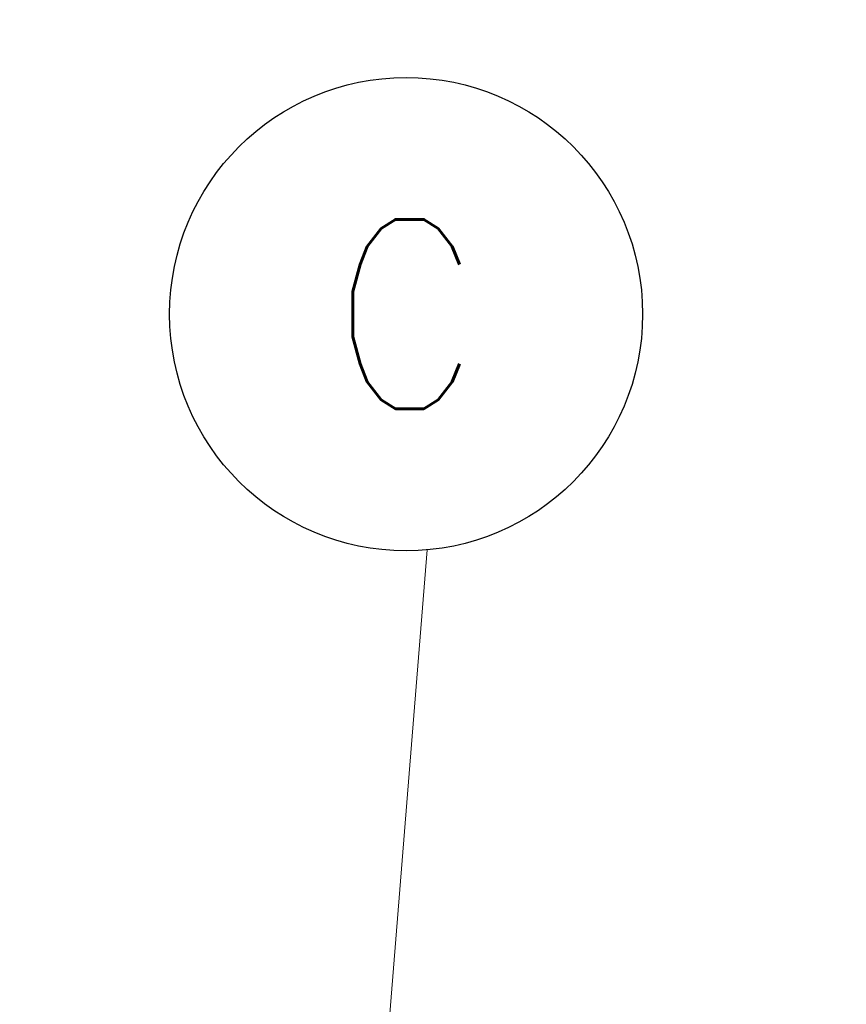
# Model space of a CAD drawing. Extents: x 1 to 669, y 0 to 417.
# Tile 264 of 297: x 529 to 543, y 265 to 282. Entities that reach past the tile are written whole.
import ezdxf
from ezdxf.enums import TextEntityAlignment as Align

# ---------------------------------------------------------------- set-up
doc = ezdxf.new("R2010")
doc.units = 0
doc.header["$LTSCALE"] = 12
doc.header["$MEASUREMENT"] = 0
doc.layers.add('D', color=2, linetype='CONTINUOUS')
doc.layers.add('Leader', color=41, linetype='CONTINUOUS', lineweight=13)
doc.styles.get("Standard").update_dxf_attribs({"font": 'SIMPLEX.SHX', "width": 0.875})
doc.dimstyles.new('STANDARD$0', dxfattribs={"dimscale": 32, "dimtxt": 0.09375, "dimasz": 0.0625, "dimexe": 0.03125, "dimexo": 0.03125, "dimgap": 0.03125, "dimtad": 1, "dimtih": 1, "dimtoh": 1, "dimdec": 4, "dimzin": 12, "dimdsep": 46, "dimlunit": 5, "dimtxsty": 'Standard', "dimcen": -0.03125, "dimclrd": 256, "dimclre": 256, "dimclrt": 256, "dimadec": 0, "dimazin": 0, "dimtfac": 0.875, "dimtdec": 4, "dimtofl": 0, "dimtmove": 0, "dimatfit": 3, "dimfxl": 1, "dimtolj": 1, "dimtzin": 12, "dimlwd": 13, "dimlwe": 13, "dimarcsym": 0})

# ---------------------------------------------------------------- blocks, each defined once
blk = doc.blocks.new('*D69')
at = {"layer": 'D', "lineweight": 13, "transparency": 16777216}
for p, q in [((513.766, 249.683), (513.766, 296.323)), ((550.271, 280.342), (550.271, 296.323)), ((548.271, 295.323), (515.766, 295.323))]:
    blk.add_line(p, q, dxfattribs=at)
at = {"layer": 'D', "transparency": 16777216}
for points in [[(515.766, 295.656), (515.766, 294.989), (513.766, 295.323)], [(548.271, 295.656), (548.271, 294.989), (550.271, 295.323)]]:
    blk.add_solid(points, dxfattribs=at)
at = {"layer": 'D', "transparency": 16777216, "insert": (531.22, 299.885), "char_height": 3, "attachment_point": 5}
blk.add_mtext('\\A1;36{\\H0.875x;\\S1/2;}{}{\\C2;%%p1/2}', dxfattribs=at)

msp = doc.modelspace()

# ---------------------------------------------------------------- linework, layer by layer
at = {"layer": 'D'}
msp.add_circle((535.41332, 276.61395), 4.0625, dxfattribs=at)
at = {"layer": 'Leader'}
msp.add_line((533.79744, 248.08826), (535.77577, 272.56765), dxfattribs=at)

# ---------------------------------------------------------------- texts
at = {"layer": 'D', "width": 0.875}
msp.add_text('C', height=3.25, dxfattribs=at).set_placement((535.41332, 276.61395), align=Align.MIDDLE)

# ---------------------------------------------------------------- dimensions: what is measured, and where the dimension line sits
at = {"layer": 'D'}
dim = msp.add_linear_dim(base=(513.76619, 295.32258), p1=(550.27125, 279.34178), p2=(513.76619, 248.68326), text='<>{}{\\C2;%%p1/2}', dimstyle='STANDARD$0', override={"dimdec": 1, "dimtp": 0.5, "dimtm": 0.5, "dimarcsym": 1}, dxfattribs=at)
dim.commit()
dim.dimension.update_dxf_attribs({"geometry": '*D69', "text_midpoint": (531.21977, 295.32258), "dimtype": 160})

doc.saveas('drawing.dxf')
